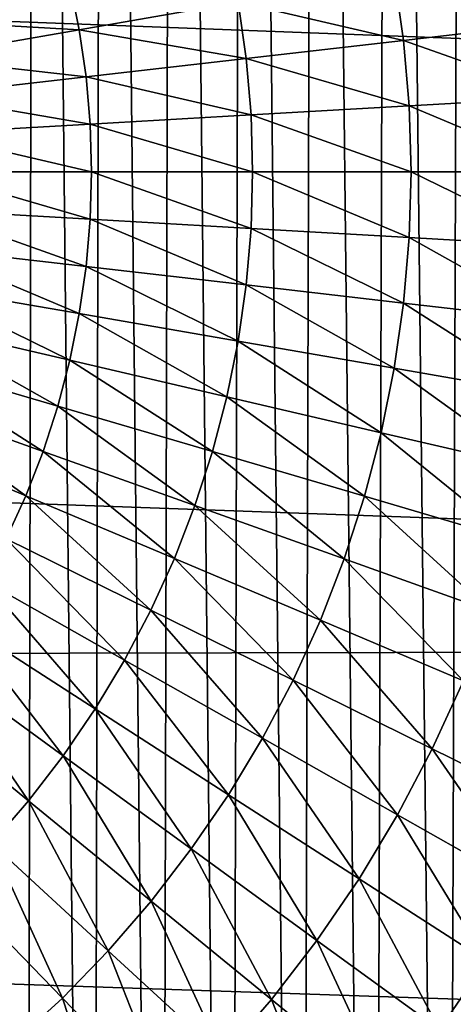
# Model space of a CAD drawing. Header units: millimetres. Extents: x -161 to 161, y -94 to 1149.
# Tile 656 of 1056: x 150.011 to 150.703, y -58.876 to -57.308. Entities that reach past the tile are written whole.
import ezdxf

# ---------------------------------------------------------------- set-up
doc = ezdxf.new("R2010")
doc.units = ezdxf.units.MM
doc.header["$LTSCALE"] = 81.481481
for name, color, linetype in [('380', 7, 'CONTINUOUS'), ('383', 7, 'CONTINUOUS'), ('387', 7, 'CONTINUOUS'), ('392', 7, 'CONTINUOUS'), ('393', 7, 'CONTINUOUS')]:
    doc.layers.add(name, color=color, linetype=linetype)

msp = doc.modelspace()

# ---------------------------------------------------------------- linework, layer by layer
at = {"layer": '380', "color": 7, "linetype": 'CONTINUOUS', "true_color": 0xaaaaaa}
for points in [[(156.3174, -56.7956, 20.202), (156.3174, -57.55, 20.2161), (135.3, -56.7529, 20.9349), (156.3174, -56.7956, 20.202)], [(135.3, -56.7529, 20.9349), (156.3174, -57.55, 20.2161), (135.3, -57.55, 20.95), (135.3, -56.7529, 20.9349)]]:
    msp.add_3dface(points, dxfattribs=at)
at = {"layer": '383', "color": 7, "linetype": 'CONTINUOUS', "true_color": 0xaaaaaa}
for points in [[(135.3, -57.55, 20.95), (156.3174, -57.55, 20.2161), (156.3174, -58.3044, 20.202), (135.3, -57.55, 20.95)], [(135.3, -57.55, 20.95), (156.3174, -58.3044, 20.202), (135.3, -58.3471, 20.9349), (135.3, -57.55, 20.95)], [(156.3174, -58.3044, 20.202), (156.3174, -59.0578, 20.1599), (135.3, -58.3471, 20.9349), (156.3174, -58.3044, 20.202)], [(135.3, -58.3471, 20.9349), (156.3174, -59.0578, 20.1599), (135.3, -59.1431, 20.8895), (135.3, -58.3471, 20.9349)]]:
    msp.add_3dface(points, dxfattribs=at)
at = {"layer": '387', "color": 7, "linetype": 'CONTINUOUS', "true_color": 0xaaaaaa}
for points in [[(150.0205, -61.8812, 61.95), (149.9307, -53.1945, 61.95), (149.9158, -61.9094, 61.95), (150.0205, -61.8812, 61.95)], [(150.0372, -53.2235, 61.95), (149.9307, -53.1945, 61.95), (150.0205, -61.8812, 61.95), (150.0372, -53.2235, 61.95)], [(150.1271, -61.8501, 61.95), (150.0372, -53.2235, 61.95), (150.0205, -61.8812, 61.95), (150.1271, -61.8501, 61.95)], [(150.1457, -53.2557, 61.95), (150.0372, -53.2235, 61.95), (150.1271, -61.8501, 61.95), (150.1457, -53.2557, 61.95)], [(150.2359, -61.815, 61.95), (150.1457, -53.2557, 61.95), (150.1271, -61.8501, 61.95), (150.2359, -61.815, 61.95)], [(150.2564, -53.2919, 61.95), (150.1457, -53.2557, 61.95), (150.2359, -61.815, 61.95), (150.2564, -53.2919, 61.95)], [(150.3468, -61.7756, 61.95), (150.2564, -53.2919, 61.95), (150.2359, -61.815, 61.95), (150.3468, -61.7756, 61.95)], [(150.3693, -53.3327, 61.95), (150.2564, -53.2919, 61.95), (150.3468, -61.7756, 61.95), (150.3693, -53.3327, 61.95)], [(150.4599, -61.7326, 61.95), (150.3693, -53.3327, 61.95), (150.3468, -61.7756, 61.95), (150.4599, -61.7326, 61.95)], [(150.4844, -53.3772, 61.95), (150.3693, -53.3327, 61.95), (150.4599, -61.7326, 61.95), (150.4844, -53.3772, 61.95)], [(150.5751, -61.6854, 61.95), (150.4844, -53.3772, 61.95), (150.4599, -61.7326, 61.95), (150.5751, -61.6854, 61.95)], [(150.6016, -53.4261, 61.95), (150.4844, -53.3772, 61.95), (150.5751, -61.6854, 61.95), (150.6016, -53.4261, 61.95)], [(150.6921, -61.6332, 61.95), (150.6016, -53.4261, 61.95), (150.5751, -61.6854, 61.95), (150.6921, -61.6332, 61.95)], [(150.7207, -53.4801, 61.95), (150.6016, -53.4261, 61.95), (150.6921, -61.6332, 61.95), (150.7207, -53.4801, 61.95)], [(150.8109, -61.5754, 61.95), (150.7207, -53.4801, 61.95), (150.6921, -61.6332, 61.95), (150.8109, -61.5754, 61.95)]]:
    msp.add_3dface(points, dxfattribs=at)
at = {"layer": '392', "color": 7, "linetype": 'CONTINUOUS', "true_color": 0xaaaaaa}
for points in [[(150.8527, -57.1948, -23.9549), (150.8696, -57.3125, -23.9549), (150.6087, -57.237, -24.058), (150.8527, -57.1948, -23.9549)], [(149.8218, -57.25, -24.2875), (150.0913, -57.2497, -24.2246), (149.8373, -57.3088, -24.2875), (149.8218, -57.25, -24.2875)], [(150.0913, -57.2497, -24.2246), (150.1063, -57.3239, -24.2246), (149.8373, -57.3088, -24.2875), (150.0913, -57.2497, -24.2246)], [(150.0913, -57.2497, -24.2246), (150.3597, -57.2801, -24.148), (150.1063, -57.3239, -24.2246), (150.0913, -57.2497, -24.2246)], [(150.6087, -57.237, -24.058), (150.6236, -57.3408, -24.058), (150.3597, -57.2801, -24.148), (150.6087, -57.237, -24.058)], [(150.6087, -57.237, -24.058), (150.8696, -57.3125, -23.9549), (150.6236, -57.3408, -24.058), (150.6087, -57.237, -24.058)], [(150.3597, -57.2801, -24.148), (150.3725, -57.3696, -24.148), (150.1063, -57.3239, -24.2246), (150.3597, -57.2801, -24.148)], [(150.3597, -57.2801, -24.148), (150.6236, -57.3408, -24.058), (150.3725, -57.3696, -24.148), (150.3597, -57.2801, -24.148)], [(149.8373, -57.3088, -24.2875), (150.1063, -57.3239, -24.2246), (149.8494, -57.3684, -24.2875), (149.8373, -57.3088, -24.2875)], [(150.8696, -57.3125, -23.9549), (150.8798, -57.4311, -23.9549), (150.6236, -57.3408, -24.058), (150.8696, -57.3125, -23.9549)], [(150.1063, -57.3239, -24.2246), (150.1171, -57.3989, -24.2246), (149.8494, -57.3684, -24.2875), (150.1063, -57.3239, -24.2246)], [(150.1063, -57.3239, -24.2246), (150.3725, -57.3696, -24.148), (150.1171, -57.3989, -24.2246), (150.1063, -57.3239, -24.2246)], [(150.6236, -57.3408, -24.058), (150.6326, -57.4452, -24.058), (150.3725, -57.3696, -24.148), (150.6236, -57.3408, -24.058)], [(150.6236, -57.3408, -24.058), (150.8798, -57.4311, -23.9549), (150.6326, -57.4452, -24.058), (150.6236, -57.3408, -24.058)], [(149.8494, -57.3684, -24.2875), (150.1171, -57.3989, -24.2246), (149.858, -57.4286, -24.2875), (149.8494, -57.3684, -24.2875)], [(150.3725, -57.3696, -24.148), (150.3803, -57.4596, -24.148), (150.1171, -57.3989, -24.2246), (150.3725, -57.3696, -24.148)], [(150.3725, -57.3696, -24.148), (150.6326, -57.4452, -24.058), (150.3803, -57.4596, -24.148), (150.3725, -57.3696, -24.148)], [(150.1171, -57.3989, -24.2246), (150.1236, -57.4743, -24.2246), (149.858, -57.4286, -24.2875), (150.1171, -57.3989, -24.2246)], [(150.1171, -57.3989, -24.2246), (150.3803, -57.4596, -24.148), (150.1236, -57.4743, -24.2246), (150.1171, -57.3989, -24.2246)], [(149.858, -57.4286, -24.2875), (150.1236, -57.4743, -24.2246), (149.8632, -57.4892, -24.2875), (149.858, -57.4286, -24.2875)], [(150.8798, -57.4311, -23.9549), (150.8832, -57.55, -23.9549), (150.6326, -57.4452, -24.058), (150.8798, -57.4311, -23.9549)], [(150.6326, -57.4452, -24.058), (150.6356, -57.55, -24.058), (150.3803, -57.4596, -24.148), (150.6326, -57.4452, -24.058)], [(150.8832, -57.55, -23.9549), (150.6356, -57.55, -24.058), (150.6326, -57.4452, -24.058), (150.8832, -57.55, -23.9549)], [(150.3803, -57.4596, -24.148), (150.3828, -57.55, -24.148), (150.1236, -57.4743, -24.2246), (150.3803, -57.4596, -24.148)], [(150.6356, -57.55, -24.058), (150.3828, -57.55, -24.148), (150.3803, -57.4596, -24.148), (150.6356, -57.55, -24.058)], [(150.1236, -57.4743, -24.2246), (150.1257, -57.55, -24.2246), (149.8632, -57.4892, -24.2875), (150.1236, -57.4743, -24.2246)], [(150.3828, -57.55, -24.148), (150.1257, -57.55, -24.2246), (150.1236, -57.4743, -24.2246), (150.3828, -57.55, -24.148)], [(150.1257, -57.55, -24.2246), (149.865, -57.55, -24.2875), (149.8632, -57.4892, -24.2875), (150.1257, -57.55, -24.2246)]]:
    msp.add_3dface(points, dxfattribs=at)
at = {"layer": '393', "color": 7, "linetype": 'CONTINUOUS', "true_color": 0xaaaaaa}
for points in [[(149.865, -57.55, -24.2875), (150.1236, -57.6257, -24.2246), (149.8632, -57.6108, -24.2875), (149.865, -57.55, -24.2875)], [(149.865, -57.55, -24.2875), (150.1257, -57.55, -24.2246), (150.1236, -57.6257, -24.2246), (149.865, -57.55, -24.2875)], [(150.1257, -57.55, -24.2246), (150.3803, -57.6404, -24.148), (150.1236, -57.6257, -24.2246), (150.1257, -57.55, -24.2246)], [(150.1257, -57.55, -24.2246), (150.3828, -57.55, -24.148), (150.3803, -57.6404, -24.148), (150.1257, -57.55, -24.2246)], [(150.3828, -57.55, -24.148), (150.6326, -57.6548, -24.058), (150.3803, -57.6404, -24.148), (150.3828, -57.55, -24.148)], [(150.3828, -57.55, -24.148), (150.6356, -57.55, -24.058), (150.6326, -57.6548, -24.058), (150.3828, -57.55, -24.148)], [(150.6356, -57.55, -24.058), (150.8798, -57.6689, -23.9549), (150.6326, -57.6548, -24.058), (150.6356, -57.55, -24.058)], [(150.6356, -57.55, -24.058), (150.8832, -57.55, -23.9549), (150.8798, -57.6689, -23.9549), (150.6356, -57.55, -24.058)], [(149.8632, -57.6108, -24.2875), (150.1171, -57.7011, -24.2246), (149.858, -57.6714, -24.2875), (149.8632, -57.6108, -24.2875)], [(150.1236, -57.6257, -24.2246), (150.1171, -57.7011, -24.2246), (149.8632, -57.6108, -24.2875), (150.1236, -57.6257, -24.2246)], [(150.1236, -57.6257, -24.2246), (150.3725, -57.7304, -24.148), (150.1171, -57.7011, -24.2246), (150.1236, -57.6257, -24.2246)], [(150.3803, -57.6404, -24.148), (150.3725, -57.7304, -24.148), (150.1236, -57.6257, -24.2246), (150.3803, -57.6404, -24.148)], [(150.3803, -57.6404, -24.148), (150.6236, -57.7592, -24.058), (150.3725, -57.7304, -24.148), (150.3803, -57.6404, -24.148)], [(150.6326, -57.6548, -24.058), (150.6236, -57.7592, -24.058), (150.3803, -57.6404, -24.148), (150.6326, -57.6548, -24.058)], [(150.6326, -57.6548, -24.058), (150.8696, -57.7875, -23.9549), (150.6236, -57.7592, -24.058), (150.6326, -57.6548, -24.058)], [(150.8798, -57.6689, -23.9549), (150.8696, -57.7875, -23.9549), (150.6326, -57.6548, -24.058), (150.8798, -57.6689, -23.9549)], [(149.858, -57.6714, -24.2875), (150.1063, -57.7761, -24.2246), (149.8494, -57.7316, -24.2875), (149.858, -57.6714, -24.2875)], [(150.1171, -57.7011, -24.2246), (150.1063, -57.7761, -24.2246), (149.858, -57.6714, -24.2875), (150.1171, -57.7011, -24.2246)], [(150.1171, -57.7011, -24.2246), (150.3597, -57.8199, -24.148), (150.1063, -57.7761, -24.2246), (150.1171, -57.7011, -24.2246)], [(150.3725, -57.7304, -24.148), (150.3597, -57.8199, -24.148), (150.1171, -57.7011, -24.2246), (150.3725, -57.7304, -24.148)], [(149.8494, -57.7316, -24.2875), (150.0913, -57.8503, -24.2246), (149.8373, -57.7912, -24.2875), (149.8494, -57.7316, -24.2875)], [(150.1063, -57.7761, -24.2246), (150.0913, -57.8503, -24.2246), (149.8494, -57.7316, -24.2875), (150.1063, -57.7761, -24.2246)], [(150.3725, -57.7304, -24.148), (150.6087, -57.863, -24.058), (150.3597, -57.8199, -24.148), (150.3725, -57.7304, -24.148)], [(150.6236, -57.7592, -24.058), (150.6087, -57.863, -24.058), (150.3725, -57.7304, -24.148), (150.6236, -57.7592, -24.058)], [(150.6236, -57.7592, -24.058), (150.8527, -57.9052, -23.9549), (150.6087, -57.863, -24.058), (150.6236, -57.7592, -24.058)], [(150.8696, -57.7875, -23.9549), (150.8527, -57.9052, -23.9549), (150.6236, -57.7592, -24.058), (150.8696, -57.7875, -23.9549)], [(150.1063, -57.7761, -24.2246), (150.3417, -57.9085, -24.148), (150.0913, -57.8503, -24.2246), (150.1063, -57.7761, -24.2246)], [(150.3597, -57.8199, -24.148), (150.3417, -57.9085, -24.148), (150.1063, -57.7761, -24.2246), (150.3597, -57.8199, -24.148)], [(149.8373, -57.7912, -24.2875), (150.072, -57.9235, -24.2246), (149.8218, -57.85, -24.2875), (149.8373, -57.7912, -24.2875)], [(150.0913, -57.8503, -24.2246), (150.072, -57.9235, -24.2246), (149.8373, -57.7912, -24.2875), (150.0913, -57.8503, -24.2246)], [(150.3597, -57.8199, -24.148), (150.5878, -57.9657, -24.058), (150.3417, -57.9085, -24.148), (150.3597, -57.8199, -24.148)], [(150.6087, -57.863, -24.058), (150.5878, -57.9657, -24.058), (150.3597, -57.8199, -24.148), (150.6087, -57.863, -24.058)], [(149.8218, -57.85, -24.2875), (150.0486, -57.9955, -24.2246), (149.803, -57.9079, -24.2875), (149.8218, -57.85, -24.2875)], [(150.072, -57.9235, -24.2246), (150.0486, -57.9955, -24.2246), (149.8218, -57.85, -24.2875), (150.072, -57.9235, -24.2246)], [(150.0913, -57.8503, -24.2246), (150.3187, -57.9959, -24.148), (150.072, -57.9235, -24.2246), (150.0913, -57.8503, -24.2246)], [(150.3417, -57.9085, -24.148), (150.3187, -57.9959, -24.148), (150.0913, -57.8503, -24.2246), (150.3417, -57.9085, -24.148)], [(150.6087, -57.863, -24.058), (150.829, -58.0218, -23.9549), (150.5878, -57.9657, -24.058), (150.6087, -57.863, -24.058)], [(150.8527, -57.9052, -23.9549), (150.829, -58.0218, -23.9549), (150.6087, -57.863, -24.058), (150.8527, -57.9052, -23.9549)], [(149.803, -57.9079, -24.2875), (150.0212, -58.0661, -24.2246), (149.781, -57.9646, -24.2875), (149.803, -57.9079, -24.2875)], [(150.0486, -57.9955, -24.2246), (150.0212, -58.0661, -24.2246), (149.803, -57.9079, -24.2875), (150.0486, -57.9955, -24.2246)], [(150.3417, -57.9085, -24.148), (150.5612, -58.0671, -24.058), (150.3187, -57.9959, -24.148), (150.3417, -57.9085, -24.148)], [(150.5878, -57.9657, -24.058), (150.5612, -58.0671, -24.058), (150.3417, -57.9085, -24.148), (150.5878, -57.9657, -24.058)], [(150.072, -57.9235, -24.2246), (150.2908, -58.0819, -24.148), (150.0486, -57.9955, -24.2246), (150.072, -57.9235, -24.2246)], [(150.3187, -57.9959, -24.148), (150.2908, -58.0819, -24.148), (150.072, -57.9235, -24.2246), (150.3187, -57.9959, -24.148)], [(150.0212, -58.0661, -24.2246), (149.9897, -58.1349, -24.2246), (149.781, -57.9646, -24.2875), (150.0212, -58.0661, -24.2246)], [(150.5878, -57.9657, -24.058), (150.7988, -58.1369, -23.9549), (150.5612, -58.0671, -24.058), (150.5878, -57.9657, -24.058)], [(150.829, -58.0218, -23.9549), (150.7988, -58.1369, -23.9549), (150.5878, -57.9657, -24.058), (150.829, -58.0218, -23.9549)], [(150.0486, -57.9955, -24.2246), (150.258, -58.1662, -24.148), (150.0212, -58.0661, -24.2246), (150.0486, -57.9955, -24.2246)], [(150.2908, -58.0819, -24.148), (150.258, -58.1662, -24.148), (150.0486, -57.9955, -24.2246), (150.2908, -58.0819, -24.148)], [(150.3187, -57.9959, -24.148), (150.5288, -58.1668, -24.058), (150.2908, -58.0819, -24.148), (150.3187, -57.9959, -24.148)], [(150.5612, -58.0671, -24.058), (150.5288, -58.1668, -24.058), (150.3187, -57.9959, -24.148), (150.5612, -58.0671, -24.058)], [(150.0212, -58.0661, -24.2246), (150.2204, -58.2484, -24.148), (149.9897, -58.1349, -24.2246), (150.0212, -58.0661, -24.2246)], [(150.258, -58.1662, -24.148), (150.2204, -58.2484, -24.148), (150.0212, -58.0661, -24.2246), (150.258, -58.1662, -24.148)], [(150.2908, -58.0819, -24.148), (150.4908, -58.2645, -24.058), (150.258, -58.1662, -24.148), (150.2908, -58.0819, -24.148)], [(150.5288, -58.1668, -24.058), (150.4908, -58.2645, -24.058), (150.2908, -58.0819, -24.148), (150.5288, -58.1668, -24.058)], [(150.5612, -58.0671, -24.058), (150.762, -58.2501, -23.9549), (150.5288, -58.1668, -24.058), (150.5612, -58.0671, -24.058)], [(150.7988, -58.1369, -23.9549), (150.762, -58.2501, -23.9549), (150.5612, -58.0671, -24.058), (150.7988, -58.1369, -23.9549)], [(149.9897, -58.1349, -24.2246), (150.1782, -58.3283, -24.148), (149.9544, -58.2019, -24.2246), (149.9897, -58.1349, -24.2246)], [(150.2204, -58.2484, -24.148), (150.1782, -58.3283, -24.148), (149.9897, -58.1349, -24.2246), (150.2204, -58.2484, -24.148)], [(150.258, -58.1662, -24.148), (150.4472, -58.3599, -24.058), (150.2204, -58.2484, -24.148), (150.258, -58.1662, -24.148)], [(150.4908, -58.2645, -24.058), (150.4472, -58.3599, -24.058), (150.258, -58.1662, -24.148), (150.4908, -58.2645, -24.058)], [(150.5288, -58.1668, -24.058), (150.7189, -58.3609, -23.9549), (150.4908, -58.2645, -24.058), (150.5288, -58.1668, -24.058)], [(150.762, -58.2501, -23.9549), (150.7189, -58.3609, -23.9549), (150.5288, -58.1668, -24.058), (150.762, -58.2501, -23.9549)], [(149.9544, -58.2019, -24.2246), (150.1316, -58.4057, -24.148), (149.9153, -58.2667, -24.2246), (149.9544, -58.2019, -24.2246)], [(150.1782, -58.3283, -24.148), (150.1316, -58.4057, -24.148), (149.9544, -58.2019, -24.2246), (150.1782, -58.3283, -24.148)], [(150.2204, -58.2484, -24.148), (150.3983, -58.4526, -24.058), (150.1782, -58.3283, -24.148), (150.2204, -58.2484, -24.148)], [(150.4472, -58.3599, -24.058), (150.3983, -58.4526, -24.058), (150.2204, -58.2484, -24.148), (150.4472, -58.3599, -24.058)], [(149.9153, -58.2667, -24.2246), (150.0805, -58.4804, -24.148), (149.8725, -58.3293, -24.2246), (149.9153, -58.2667, -24.2246)], [(150.1316, -58.4057, -24.148), (150.0805, -58.4804, -24.148), (149.9153, -58.2667, -24.2246), (150.1316, -58.4057, -24.148)], [(150.4908, -58.2645, -24.058), (150.6694, -58.4691, -23.9549), (150.4472, -58.3599, -24.058), (150.4908, -58.2645, -24.058)], [(150.7189, -58.3609, -23.9549), (150.6694, -58.4691, -23.9549), (150.4908, -58.2645, -24.058), (150.7189, -58.3609, -23.9549)], [(149.8725, -58.3293, -24.2246), (150.0253, -58.552, -24.148), (149.8263, -58.3892, -24.2246), (149.8725, -58.3293, -24.2246)], [(150.0805, -58.4804, -24.148), (150.0253, -58.552, -24.148), (149.8725, -58.3293, -24.2246), (150.0805, -58.4804, -24.148)], [(150.1782, -58.3283, -24.148), (150.3442, -58.5424, -24.058), (150.1316, -58.4057, -24.148), (150.1782, -58.3283, -24.148)], [(150.3983, -58.4526, -24.058), (150.3442, -58.5424, -24.058), (150.1782, -58.3283, -24.148), (150.3983, -58.4526, -24.058)], [(150.4472, -58.3599, -24.058), (150.6139, -58.5744, -23.9549), (150.3983, -58.4526, -24.058), (150.4472, -58.3599, -24.058)], [(150.6694, -58.4691, -23.9549), (150.6139, -58.5744, -23.9549), (150.4472, -58.3599, -24.058), (150.6694, -58.4691, -23.9549)], [(150.7189, -58.3609, -23.9549), (150.8865, -58.5759, -23.8388), (150.6694, -58.4691, -23.9549), (150.7189, -58.3609, -23.9549)], [(150.0253, -58.552, -24.148), (149.9661, -58.6203, -24.148), (149.8263, -58.3892, -24.2246), (150.0253, -58.552, -24.148)], [(150.1316, -58.4057, -24.148), (150.285, -58.6289, -24.058), (150.0805, -58.4804, -24.148), (150.1316, -58.4057, -24.148)], [(150.3442, -58.5424, -24.058), (150.285, -58.6289, -24.058), (150.1316, -58.4057, -24.148), (150.3442, -58.5424, -24.058)], [(150.3983, -58.4526, -24.058), (150.5525, -58.6763, -23.9549), (150.3442, -58.5424, -24.058), (150.3983, -58.4526, -24.058)], [(150.6139, -58.5744, -23.9549), (150.5525, -58.6763, -23.9549), (150.3983, -58.4526, -24.058), (150.6139, -58.5744, -23.9549)], [(150.6694, -58.4691, -23.9549), (150.8245, -58.6933, -23.8388), (150.6139, -58.5744, -23.9549), (150.6694, -58.4691, -23.9549)], [(150.8865, -58.5759, -23.8388), (150.8245, -58.6933, -23.8388), (150.6694, -58.4691, -23.9549), (150.8865, -58.5759, -23.8388)], [(150.0805, -58.4804, -24.148), (150.221, -58.7119, -24.058), (150.0253, -58.552, -24.148), (150.0805, -58.4804, -24.148)], [(150.285, -58.6289, -24.058), (150.221, -58.7119, -24.058), (150.0805, -58.4804, -24.148), (150.285, -58.6289, -24.058)], [(150.0253, -58.552, -24.148), (150.1523, -58.7912, -24.058), (149.9661, -58.6203, -24.148), (150.0253, -58.552, -24.148)], [(150.221, -58.7119, -24.058), (150.1523, -58.7912, -24.058), (150.0253, -58.552, -24.148), (150.221, -58.7119, -24.058)], [(150.3442, -58.5424, -24.058), (150.4853, -58.7745, -23.9549), (150.285, -58.6289, -24.058), (150.3442, -58.5424, -24.058)], [(150.5525, -58.6763, -23.9549), (150.4853, -58.7745, -23.9549), (150.3442, -58.5424, -24.058), (150.5525, -58.6763, -23.9549)], [(150.6139, -58.5744, -23.9549), (150.7559, -58.807, -23.8388), (150.5525, -58.6763, -23.9549), (150.6139, -58.5744, -23.9549)], [(150.8245, -58.6933, -23.8388), (150.7559, -58.807, -23.8388), (150.6139, -58.5744, -23.9549), (150.8245, -58.6933, -23.8388)], [(149.9661, -58.6203, -24.148), (150.0793, -58.8663, -24.058), (149.9031, -58.6851, -24.148), (149.9661, -58.6203, -24.148)], [(150.1523, -58.7912, -24.058), (150.0793, -58.8663, -24.058), (149.9661, -58.6203, -24.148), (150.1523, -58.7912, -24.058)], [(150.285, -58.6289, -24.058), (150.4127, -58.8687, -23.9549), (150.221, -58.7119, -24.058), (150.285, -58.6289, -24.058)], [(150.4853, -58.7745, -23.9549), (150.4127, -58.8687, -23.9549), (150.285, -58.6289, -24.058), (150.4853, -58.7745, -23.9549)], [(150.5525, -58.6763, -23.9549), (150.681, -58.9166, -23.8388), (150.4853, -58.7745, -23.9549), (150.5525, -58.6763, -23.9549)], [(150.7559, -58.807, -23.8388), (150.681, -58.9166, -23.8388), (150.5525, -58.6763, -23.9549), (150.7559, -58.807, -23.8388)], [(150.0793, -58.8663, -24.058), (150.002, -58.9372, -24.058), (149.9031, -58.6851, -24.148), (150.0793, -58.8663, -24.058)], [(150.221, -58.7119, -24.058), (150.3348, -58.9586, -23.9549), (150.1523, -58.7912, -24.058), (150.221, -58.7119, -24.058)], [(150.4127, -58.8687, -23.9549), (150.3348, -58.9586, -23.9549), (150.221, -58.7119, -24.058), (150.4127, -58.8687, -23.9549)], [(150.4853, -58.7745, -23.9549), (150.5999, -59.0218, -23.8388), (150.4127, -58.8687, -23.9549), (150.4853, -58.7745, -23.9549)], [(150.681, -58.9166, -23.8388), (150.5999, -59.0218, -23.8388), (150.4853, -58.7745, -23.9549), (150.681, -58.9166, -23.8388)], [(150.1523, -58.7912, -24.058), (150.2518, -59.0439, -23.9549), (150.0793, -58.8663, -24.058), (150.1523, -58.7912, -24.058)], [(150.3348, -58.9586, -23.9549), (150.2518, -59.0439, -23.9549), (150.1523, -58.7912, -24.058), (150.3348, -58.9586, -23.9549)], [(150.7559, -58.807, -23.8388), (150.8715, -59.055, -23.7102), (150.681, -58.9166, -23.8388), (150.7559, -58.807, -23.8388)], [(150.0793, -58.8663, -24.058), (150.1642, -59.1244, -23.9549), (150.002, -58.9372, -24.058), (150.0793, -58.8663, -24.058)], [(150.2518, -59.0439, -23.9549), (150.1642, -59.1244, -23.9549), (150.0793, -58.8663, -24.058), (150.2518, -59.0439, -23.9549)], [(150.4127, -58.8687, -23.9549), (150.5129, -59.1221, -23.8388), (150.3348, -58.9586, -23.9549), (150.4127, -58.8687, -23.9549)], [(150.5999, -59.0218, -23.8388), (150.5129, -59.1221, -23.8388), (150.4127, -58.8687, -23.9549), (150.5999, -59.0218, -23.8388)]]:
    msp.add_3dface(points, dxfattribs=at)

doc.saveas('drawing.dxf')
